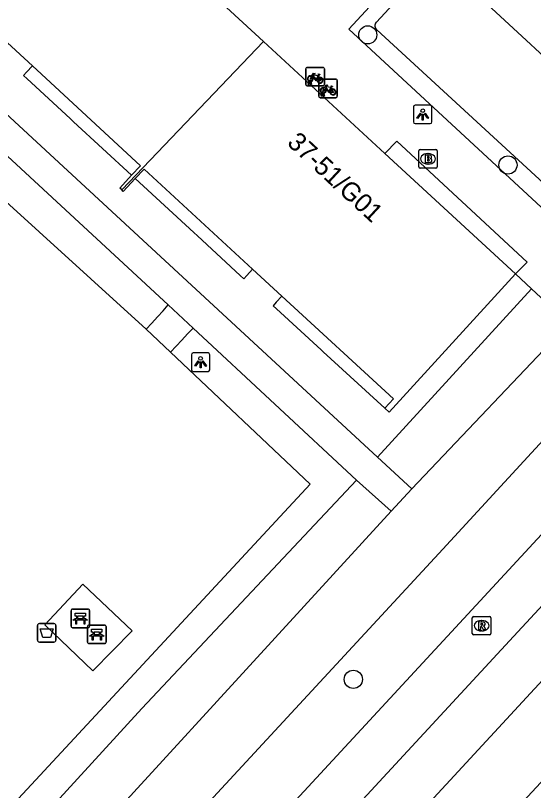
# Model space of a CAD drawing. Extents: x 159040 to 160094, y 381214 to 382518.
# Drawn here: x 159740.4 to 159768.32, y 381820.24 to 381862.01 of the extents above; entities that cross this region are included whole.
import ezdxf

# ---------------------------------------------------------------- set-up
doc = ezdxf.new("R2010")
doc.units = 0
for name, color, linetype in [('IMGEO_Afvalbak', 7, 'Continuous'), ('IMGEO_Bank', 7, 'Continuous'), ('IMGEO_Boom', 7, 'Continuous'), ('IMGEO_Brandkraan', 7, 'Continuous'), ('IMGEO_Fietsenrek', 7, 'Continuous'), ('IMGEO_Fietspad_gesloten', 7, 'Continuous'), ('IMGEO_Groenvoorziening', 7, 'Continuous'), ('IMGEO_Haag', 7, 'Continuous'), ('IMGEO_Lichtpunt', 7, 'Continuous'), ('IMGEO_Pand', 7, 'Continuous'), ('IMGEO_Pand_nummerreeks', 7, 'Continuous'), ('IMGEO_Pand_overbouw', 7, 'Continuous'), ('IMGEO_Parkeervlak_open', 7, 'Continuous'), ('IMGEO_Rijbaan_lokaal_open', 7, 'Continuous'), ('IMGEO_Rijbaan_regionaal_gesloten', 7, 'Continuous'), ('IMGEO_Rioolput', 7, 'Continuous'), ('IMGEO_Voetpad_gesloten', 7, 'Continuous'), ('IMGEO_Voetpad_open', 7, 'Continuous')]:
    doc.layers.add(name, color=color, linetype=linetype)

msp = doc.modelspace()

# ---------------------------------------------------------------- linework, layer by layer
at = {"layer": 'IMGEO_Afvalbak'}
for p, q in [((159741.588, 381828.336), (159741.588, 381829.136)), ((159741.588, 381829.136), (159741.588, 381828.336)), ((159741.688, 381829.236), (159742.478, 381829.236)), ((159742.478, 381829.236), (159741.688, 381829.236)), ((159742.578, 381829.136), (159742.578, 381828.336)), ((159742.578, 381828.336), (159742.578, 381829.136)), ((159742.478, 381828.236), (159741.688, 381828.236)), ((159741.688, 381828.236), (159742.478, 381828.236))]:
    msp.add_line(p, q, dxfattribs=at)
msp.add_lwpolyline([(159741.731, 381828.95), (159742.435, 381828.95), (159742.286, 381828.48), (159741.88, 381828.48), (159741.731, 381828.95)], dxfattribs=at)
for centre, start, end in [((159741.688, 381829.136), 90, 180), ((159741.688, 381829.136), 90, 180), ((159742.478, 381829.136), 0, 90), ((159742.478, 381829.136), 360, 90), ((159741.688, 381828.336), 180, 270), ((159741.688, 381828.336), 180, 270), ((159742.478, 381828.336), 270, 0), ((159742.478, 381828.336), 270, 0)]:
    msp.add_arc(centre, 0.1, start, end, dxfattribs=at)
at = {"layer": 'IMGEO_Bank'}
for p, q in [((159743.396, 381829.088), (159743.396, 381829.929)), ((159743.396, 381829.929), (159743.396, 381829.088)), ((159743.471, 381830.013), (159744.312, 381830.013)), ((159744.312, 381830.013), (159743.471, 381830.013)), ((159744.396, 381829.938), (159744.396, 381829.097)), ((159744.396, 381829.097), (159744.396, 381829.938)), ((159743.705, 381829.519), (159743.705, 381829.625)), ((159743.749, 381829.625), (159743.749, 381829.519)), ((159744.037, 381829.631), (159743.755, 381829.631)), ((159743.755, 381829.513), (159744.037, 381829.513)), ((159744.043, 381829.519), (159744.043, 381829.625)), ((159744.087, 381829.625), (159744.087, 381829.519)), ((159744.093, 381829.411), (159743.7, 381829.411)), ((159744.285, 381828.226), (159744.285, 381829.067)), ((159744.285, 381829.067), (159744.285, 381828.226)), ((159744.36, 381829.151), (159745.201, 381829.151)), ((159745.201, 381829.151), (159744.36, 381829.151)), ((159745.285, 381829.076), (159745.285, 381828.235)), ((159745.285, 381828.235), (159745.285, 381829.076)), ((159744.321, 381829.013), (159743.48, 381829.013)), ((159743.48, 381829.013), (159744.321, 381829.013)), ((159744.594, 381828.657), (159744.594, 381828.763)), ((159744.638, 381828.763), (159744.638, 381828.657)), ((159744.926, 381828.769), (159744.644, 381828.769)), ((159744.644, 381828.651), (159744.926, 381828.651)), ((159744.932, 381828.657), (159744.932, 381828.763)), ((159744.976, 381828.763), (159744.976, 381828.657)), ((159744.982, 381828.549), (159744.589, 381828.549)), ((159745.21, 381828.151), (159744.369, 381828.151)), ((159744.369, 381828.151), (159745.21, 381828.151))]:
    msp.add_line(p, q, dxfattribs=at)
for points in [[(159743.643, 381829.411), (159743.501, 381829.411), (159743.613, 381829.513), (159743.699, 381829.513)], [(159743.699, 381829.631), (159743.613, 381829.631), (159743.613, 381829.792), (159744.176, 381829.792), (159744.176, 381829.631), (159744.093, 381829.631)], [(159744.093, 381829.513), (159744.176, 381829.513), (159744.288, 381829.411), (159744.149, 381829.411)], [(159743.693, 381829.404), (159743.693, 381829.197), (159743.65, 381829.197), (159743.65, 381829.404)], [(159744.143, 381829.404), (159744.143, 381829.197), (159744.099, 381829.197), (159744.099, 381829.404)], [(159744.532, 381828.549), (159744.39, 381828.549), (159744.502, 381828.651), (159744.588, 381828.651)], [(159744.588, 381828.769), (159744.502, 381828.769), (159744.502, 381828.93), (159745.065, 381828.93), (159745.065, 381828.769), (159744.982, 381828.769)], [(159744.982, 381828.651), (159745.065, 381828.651), (159745.177, 381828.549), (159745.038, 381828.549)], [(159744.582, 381828.542), (159744.582, 381828.335), (159744.539, 381828.335), (159744.539, 381828.542)], [(159745.032, 381828.542), (159745.032, 381828.335), (159744.988, 381828.335), (159744.988, 381828.542)]]:
    msp.add_lwpolyline(points, dxfattribs=at)
for centre, radius, start, end in [((159743.474, 381829.935), 0.0779, 92.4484, 184.2845), ((159743.474, 381829.935), 0.0779, 92.4484, 184.2845), ((159744.318, 381829.935), 0.0779, 2.4484, 94.2845), ((159744.318, 381829.935), 0.0779, 2.4484, 94.2845), ((159743.698, 381829.624), 0.00671, 2.8957, 87.1043), ((159743.698, 381829.52), 0.00671, 272.8957, 357.1043), ((159743.755, 381829.624), 0.00671, 92.8957, 177.1043), ((159743.755, 381829.52), 0.00671, 182.8957, 267.1043), ((159744.037, 381829.624), 0.00671, 2.8957, 87.1043), ((159744.037, 381829.52), 0.00671, 272.8957, 357.1043), ((159744.094, 381829.624), 0.00671, 92.8957, 177.1043), ((159744.094, 381829.52), 0.00671, 182.8957, 267.1043), ((159743.474, 381829.091), 0.0779, 182.4484, 274.2845), ((159743.474, 381829.091), 0.0779, 182.4484, 274.2845), ((159743.643, 381829.404), 0.00671, 2.8957, 87.1043), ((159743.7, 381829.404), 0.00671, 92.8957, 177.1043), ((159744.092, 381829.404), 0.00671, 2.8957, 87.1043), ((159744.149, 381829.404), 0.00671, 92.8957, 177.1043), ((159744.363, 381829.073), 0.0779, 92.4484, 184.2845), ((159744.363, 381829.073), 0.0779, 92.4484, 184.2845), ((159744.318, 381829.091), 0.0779, 272.4484, 4.2845), ((159744.318, 381829.091), 0.0779, 272.4484, 4.2845), ((159745.207, 381829.073), 0.0779, 2.4484, 94.2845), ((159745.207, 381829.073), 0.0779, 2.4484, 94.2845), ((159744.587, 381828.762), 0.00671, 2.8957, 87.1043), ((159744.587, 381828.658), 0.00671, 272.8957, 357.1043), ((159744.644, 381828.762), 0.00671, 92.8957, 177.1043), ((159744.644, 381828.658), 0.00671, 182.8957, 267.1043), ((159744.926, 381828.762), 0.00671, 2.8957, 87.1043), ((159744.926, 381828.658), 0.00671, 272.8957, 357.1043), ((159744.983, 381828.762), 0.00671, 92.8957, 177.1043), ((159744.983, 381828.658), 0.00671, 182.8957, 267.1043), ((159744.363, 381828.229), 0.0779, 182.4484, 274.2845), ((159744.363, 381828.229), 0.0779, 182.4484, 274.2845), ((159744.532, 381828.542), 0.00671, 2.8957, 87.1043), ((159744.589, 381828.542), 0.00671, 92.8957, 177.1043), ((159744.981, 381828.542), 0.00671, 2.8957, 87.1043), ((159745.038, 381828.542), 0.00671, 92.8957, 177.1043), ((159745.207, 381828.229), 0.0779, 272.4484, 4.2845), ((159745.207, 381828.229), 0.0779, 272.4484, 4.2845)]:
    msp.add_arc(centre, radius, start, end, dxfattribs=at)
at = {"layer": 'IMGEO_Boom'}
for centre in [(159759.388, 381860.968), (159766.943, 381853.952), (159758.61, 381826.227)]:
    msp.add_circle(centre, 0.489, dxfattribs=at)
at = {"layer": 'IMGEO_Brandkraan'}
for p, q in [((159762.133, 381853.859), (159762.133, 381854.711)), ((159762.208, 381854.785), (159763.06, 381854.785)), ((159762.621, 381854.565), (159762.646, 381854.565)), ((159763.134, 381854.711), (159763.134, 381853.859)), ((159763.06, 381853.785), (159762.208, 381853.785)), ((159762.644, 381854.005), (159762.619, 381854.005))]:
    msp.add_line(p, q, dxfattribs=at)
for points in [[(159762.133, 381853.859), (159762.133, 381854.711)], [(159762.208, 381854.785), (159763.06, 381854.785)], [(159763.134, 381854.711), (159763.134, 381853.859)], [(159762.481, 381854.485), (159762.481, 381854.085), (159762.694, 381854.085)], [(159762.712, 381854.485), (159762.481, 381854.485)], [(159762.66, 381854.404), (159762.606, 381854.404), (159762.606, 381854.328)], [(159762.606, 381854.328), (159762.659, 381854.328)], [(159762.668, 381854.252), (159762.606, 381854.252), (159762.606, 381854.171)], [(159762.606, 381854.171), (159762.668, 381854.171)], [(159763.06, 381853.785), (159762.208, 381853.785)]]:
    msp.add_lwpolyline(points, dxfattribs=at)
for centre, radius, start, end in [((159762.21, 381854.709), 0.0765, 91.552, 178.448), ((159762.21, 381854.709), 0.0765, 91.552, 178.448), ((159763.058, 381854.709), 0.0765, 1.552, 88.448), ((159763.058, 381854.709), 0.0765, 1.552, 88.448), ((159762.661, 381854.366), 0.0379, 267.8285, 90.9355), ((159762.669, 381854.211), 0.0404, 269.8759, 90.5077), ((159762.7, 381854.336), 0.251, 268.6676, 293.5347), ((159762.716, 381854.34), 0.145, 59.4692, 91.5367), ((159762.741, 381854.387), 0.0922, 285.5137, 58.1501), ((159762.746, 381854.195), 0.105, 301.3115, 78.989), ((159762.21, 381853.861), 0.0765, 181.552, 268.448), ((159762.21, 381853.861), 0.0765, 181.552, 268.448), ((159763.058, 381853.861), 0.0765, 271.552, 358.448), ((159763.058, 381853.861), 0.0765, 271.552, 358.448)]:
    msp.add_arc(centre, radius, start, end, dxfattribs=at)
for centre, major_axis, ratio, start_param, end_param in [((159762.62, 381854.285), (-0.387, 0.002), 0.722429, 4.712389, 7.853982), ((159762.645, 381854.285), (-0.39, 0.002), 0.717154, 1.570796, 4.712389)]:
    msp.add_ellipse(centre, major_axis=major_axis, ratio=ratio, start_param=start_param, end_param=end_param, dxfattribs=at)
at = {"layer": 'IMGEO_Fietsenrek'}
for p, q in [((159756.052, 381858.291), (159756.052, 381859.132)), ((159756.052, 381859.132), (159756.052, 381858.291)), ((159756.127, 381859.216), (159756.968, 381859.216)), ((159756.968, 381859.216), (159756.127, 381859.216)), ((159757.052, 381859.141), (159757.052, 381858.3)), ((159757.052, 381858.3), (159757.052, 381859.141)), ((159756.739, 381858.765), (159756.775, 381858.67)), ((159756.179, 381858.3), (159756.218, 381858.46)), ((159756.213, 381858.3), (159756.179, 381858.3)), ((159756.248, 381858.448), (159756.213, 381858.3)), ((159756.29, 381858.472), (159756.289, 381858.476)), ((159756.331, 381858.3), (159756.297, 381858.442)), ((159756.321, 381858.483), (159756.322, 381858.476)), ((159756.329, 381858.446), (159756.364, 381858.3)), ((159756.364, 381858.3), (159756.331, 381858.3)), ((159756.745, 381857.656), (159756.745, 381858.497)), ((159756.745, 381858.497), (159756.745, 381857.656)), ((159756.82, 381858.581), (159757.661, 381858.581)), ((159757.661, 381858.581), (159756.82, 381858.581)), ((159757.745, 381858.506), (159757.745, 381857.665)), ((159757.745, 381857.665), (159757.745, 381858.506)), ((159756.977, 381858.216), (159756.136, 381858.216)), ((159756.136, 381858.216), (159756.977, 381858.216)), ((159757.014, 381857.848), (159757.015, 381857.841)), ((159757.432, 381858.13), (159757.468, 381858.035)), ((159757.67, 381857.581), (159756.829, 381857.581)), ((159756.829, 381857.581), (159757.67, 381857.581)), ((159756.872, 381857.665), (159756.911, 381857.825)), ((159756.906, 381857.665), (159756.872, 381857.665)), ((159756.941, 381857.813), (159756.906, 381857.665)), ((159756.983, 381857.837), (159756.982, 381857.841)), ((159757.024, 381857.665), (159756.99, 381857.807)), ((159757.022, 381857.811), (159757.057, 381857.665)), ((159757.057, 381857.665), (159757.024, 381857.665))]:
    msp.add_line(p, q, dxfattribs=at)
for points in [[(159756.386, 381858.69), (159756.334, 381858.6), (159756.294, 381858.575), (159756.295, 381858.622), (159756.35, 381858.716)], [(159756.365, 381858.742), (159756.46, 381858.906), (159756.546, 381858.892), (159756.548, 381858.883), (159756.492, 381858.872), (159756.465, 381858.827), (159756.721, 381858.786)], [(159756.661, 381858.498), (159756.611, 381858.498), (159756.42, 381858.749), (159756.401, 381858.717)], [(159756.708, 381858.761), (159756.451, 381858.802), (159756.434, 381858.773), (159756.601, 381858.553), (159756.708, 381858.761)], [(159756.756, 381858.663), (159756.726, 381858.74), (159756.617, 381858.522), (159756.66, 381858.522)], [(159756.721, 381858.786), (159756.746, 381858.835), (159756.74, 381858.839), (159756.717, 381858.843), (159756.705, 381858.85), (159756.704, 381858.853), (159756.706, 381858.858), (159756.801, 381858.843), (159756.803, 381858.833), (159756.793, 381858.82), (159756.781, 381858.814), (159756.767, 381858.82), (159756.739, 381858.765)], [(159756.69, 381858.522), (159756.81, 381858.521), (159756.766, 381858.635)], [(159756.786, 381858.642), (159756.841, 381858.497), (159756.691, 381858.497)], [(159757.058, 381858.107), (159757.153, 381858.271), (159757.239, 381858.257), (159757.241, 381858.248), (159757.185, 381858.237), (159757.158, 381858.192), (159757.414, 381858.151)], [(159757.079, 381858.055), (159757.027, 381857.965), (159756.987, 381857.94), (159756.988, 381857.987), (159757.043, 381858.081)], [(159757.354, 381857.863), (159757.304, 381857.863), (159757.113, 381858.114), (159757.094, 381858.082)], [(159757.401, 381858.126), (159757.144, 381858.167), (159757.127, 381858.138), (159757.294, 381857.918), (159757.401, 381858.126)], [(159757.449, 381858.028), (159757.419, 381858.105), (159757.31, 381857.887), (159757.353, 381857.887)], [(159757.383, 381857.887), (159757.503, 381857.886), (159757.459, 381858)], [(159757.479, 381858.007), (159757.534, 381857.862), (159757.384, 381857.862)], [(159757.414, 381858.151), (159757.439, 381858.2), (159757.433, 381858.204), (159757.41, 381858.208), (159757.398, 381858.215), (159757.397, 381858.218), (159757.399, 381858.223), (159757.494, 381858.208), (159757.496, 381858.198), (159757.486, 381858.185), (159757.474, 381858.179), (159757.46, 381858.185), (159757.432, 381858.13)]]:
    msp.add_lwpolyline(points, dxfattribs=at)
for centre, radius, start, end in [((159756.13, 381859.138), 0.0779, 92.4484, 184.2845), ((159756.13, 381859.138), 0.0779, 92.4484, 184.2845), ((159756.974, 381859.138), 0.0779, 2.4484, 94.2845), ((159756.974, 381859.138), 0.0779, 2.4484, 94.2845), ((159756.292, 381858.601), 0.159, 62.6766, 242.1369), ((159756.292, 381858.601), 0.129, 63.3192, 238.903), ((159756.292, 381858.601), 0.129, 283.6043, 43.4302), ((159756.292, 381858.601), 0.159, 283.5766, 46.6042), ((159756.13, 381858.294), 0.0779, 182.4484, 274.2845), ((159756.13, 381858.294), 0.0779, 182.4484, 274.2845), ((159756.272, 381858.472), 0.0499, 12.8025, 158.6934), ((159756.292, 381858.601), 0.159, 253.9967, 271.7867), ((159756.272, 381858.472), 0.0174, 12.8025, 163.4502), ((159756.292, 381858.601), 0.129, 253.415, 269.0204), ((159756.819, 381858.517), 0.159, 113.3408, 178.3217), ((159756.819, 381858.517), 0.159, 187.0065, 105.7708), ((159756.819, 381858.517), 0.129, 113.923, 177.9556), ((159756.819, 381858.517), 0.129, 188.6715, 104.5883), ((159756.823, 381858.503), 0.0779, 92.4484, 184.2845), ((159756.823, 381858.503), 0.0779, 92.4484, 184.2845), ((159756.974, 381858.294), 0.0779, 272.4484, 4.2845), ((159756.974, 381858.294), 0.0779, 272.4484, 4.2845), ((159757.667, 381858.503), 0.0779, 2.4484, 94.2845), ((159757.667, 381858.503), 0.0779, 2.4484, 94.2845), ((159756.985, 381857.966), 0.159, 62.6766, 242.1369), ((159756.985, 381857.966), 0.129, 63.3192, 238.903), ((159756.965, 381857.837), 0.0499, 12.8025, 158.6934), ((159756.965, 381857.837), 0.0174, 12.8025, 163.4502), ((159756.985, 381857.966), 0.129, 253.415, 269.0204), ((159756.985, 381857.966), 0.129, 283.6043, 43.4302), ((159756.985, 381857.966), 0.159, 283.5766, 46.6042), ((159757.512, 381857.882), 0.159, 113.3408, 178.3217), ((159757.512, 381857.882), 0.159, 187.0065, 105.7708), ((159757.512, 381857.882), 0.129, 113.923, 177.9556), ((159757.512, 381857.882), 0.129, 188.6715, 104.5883), ((159756.823, 381857.659), 0.0779, 182.4484, 274.2845), ((159756.823, 381857.659), 0.0779, 182.4484, 274.2845), ((159756.985, 381857.966), 0.159, 253.9967, 271.7867), ((159757.667, 381857.659), 0.0779, 272.4484, 4.2845), ((159757.667, 381857.659), 0.0779, 272.4484, 4.2845)]:
    msp.add_arc(centre, radius, start, end, dxfattribs=at)
at = {"layer": 'IMGEO_Fietspad_gesloten'}
for points in [[(159743.819, 381807.067), (159791.475, 381858.62), (159802.783, 381871.052), (159813.565, 381883.06), (159821.782, 381892.503), (159832.075, 381904.754), (159832.541, 381905.347)], [(159607.377, 381657.444), (159619.167, 381669.166), (159626.019, 381676.247), (159694.686, 381750), (159745.746, 381805.265), (159767.026, 381828.298), (159776.532, 381838.557), (159790.971, 381854.296), (159805.539, 381870.374), (159816.536, 381882.828), (159825.133, 381893.111), (159830.877, 381899.559), (159834.614, 381904.005)]]:
    msp.add_lwpolyline(points, dxfattribs=at)
at = {"layer": 'IMGEO_Groenvoorziening'}
msp.add_lwpolyline([(159759.91, 381838.199), (159768.221, 381847.274)], dxfattribs=at)
at = {"layer": 'IMGEO_Haag'}
for points in [[(159747.445, 381845.099), (159738.679, 381853.069)], [(159725.75, 381803.842), (159756.286, 381836.745), (159748.755, 381843.858)], [(159714.271, 381788.64), (159747.212, 381824.661), (159758.78, 381836.965)]]:
    msp.add_lwpolyline(points, dxfattribs=at)
at = {"layer": 'IMGEO_Lichtpunt'}
for p, q in [((159761.853, 381857.083), (159761.853, 381856.276)), ((159761.853, 381857.083), (159761.853, 381856.276)), ((159762.755, 381857.178), (159761.947, 381857.178)), ((159762.755, 381857.178), (159761.947, 381857.178)), ((159762.849, 381856.276), (159762.849, 381857.083)), ((159762.849, 381856.276), (159762.849, 381857.083)), ((159761.947, 381856.182), (159762.755, 381856.182)), ((159761.947, 381856.182), (159762.755, 381856.182)), ((159749.881, 381843.727), (159749.881, 381842.92)), ((159749.881, 381843.727), (159749.881, 381842.92)), ((159750.783, 381843.822), (159749.975, 381843.822)), ((159750.783, 381843.822), (159749.975, 381843.822)), ((159750.877, 381842.92), (159750.877, 381843.727)), ((159750.877, 381842.92), (159750.877, 381843.727)), ((159749.975, 381842.826), (159750.783, 381842.826)), ((159749.975, 381842.826), (159750.783, 381842.826))]:
    msp.add_line(p, q, dxfattribs=at)
for points in [[(159762.227, 381856.747), (159762.266, 381856.719), (159762.078, 381856.457), (159762.04, 381856.484), (159762.227, 381856.747)], [(159762.329, 381856.699), (159762.376, 381856.699), (159762.376, 381856.377), (159762.329, 381856.377), (159762.329, 381856.699)], [(159762.439, 381856.719), (159762.477, 381856.746), (159762.664, 381856.484), (159762.625, 381856.456), (159762.439, 381856.719)], [(159750.255, 381843.391), (159750.294, 381843.363), (159750.106, 381843.101), (159750.068, 381843.128), (159750.255, 381843.391)], [(159750.357, 381843.343), (159750.404, 381843.343), (159750.404, 381843.021), (159750.357, 381843.021), (159750.357, 381843.343)], [(159750.467, 381843.363), (159750.505, 381843.39), (159750.692, 381843.128), (159750.653, 381843.1), (159750.467, 381843.363)]]:
    msp.add_lwpolyline(points, dxfattribs=at)
for centre in [(159762.352, 381856.881), (159750.38, 381843.525)]:
    msp.add_circle(centre, 0.0994, dxfattribs=at)
for centre, start, end in [((159761.947, 381857.083), 90, 180), ((159761.947, 381857.083), 90, 180), ((159762.755, 381857.083), 0, 90), ((159762.755, 381857.083), 0, 90), ((159761.947, 381856.276), 180, 270), ((159761.947, 381856.276), 180, 270), ((159762.755, 381856.276), 270, 0), ((159762.755, 381856.276), 270, 360), ((159749.975, 381843.727), 90, 180), ((159749.975, 381843.727), 90, 180), ((159750.783, 381843.727), 0, 90), ((159750.783, 381843.727), 0, 90), ((159749.975, 381842.92), 180, 270), ((159749.975, 381842.92), 180, 270), ((159750.783, 381842.92), 270, 0), ((159750.783, 381842.92), 270, 360)]:
    msp.add_arc(centre, 0.0946, start, end, dxfattribs=at)
at = {"layer": 'IMGEO_Pand'}
for points in [[(159753.774, 381860.606), (159747.103, 381866.759)], [(159746.128, 381852.609), (159746.021, 381852.706), (159746.661, 381853.402), (159747.133, 381853.915), (159741.314, 381859.296), (159739.73, 381860.76), (159733.823, 381866.222), (159733.35, 381865.71), (159732.844, 381865.16), (159732.735, 381865.256)], [(159746.128, 381852.609), (159753.774, 381860.606)], [(159760.309, 381854.578), (159753.774, 381860.606)], [(159767.353, 381848.081), (159760.309, 381854.578)], [(159767.353, 381848.081), (159760.535, 381840.637), (159760.307, 381840.847), (159760.774, 381841.351), (159754.763, 381846.886), (159753.182, 381848.341), (159747.332, 381853.727), (159746.858, 381853.22), (159746.215, 381852.53), (159746.128, 381852.609)]]:
    msp.add_lwpolyline(points, dxfattribs=at)
at = {"layer": 'IMGEO_Pand_overbouw'}
for points in [[(159741.314, 381859.296), (159741.004, 381858.959), (159740.834, 381858.776), (159741.029, 381858.596), (159743.341, 381856.462), (159743.534, 381856.285), (159746.661, 381853.402), (159747.133, 381853.915)], [(159753.182, 381848.341), (159747.332, 381853.727), (159746.858, 381853.22), (159750.015, 381850.309), (159750.205, 381850.133), (159752.518, 381847.997), (159752.703, 381847.823), (159752.874, 381848.005)], [(159760.307, 381840.847), (159760.774, 381841.351), (159754.763, 381846.886), (159754.457, 381846.551), (159754.286, 381846.369), (159754.473, 381846.195), (159756.869, 381843.992), (159756.992, 381843.88)]]:
    msp.add_lwpolyline(points, close=True, dxfattribs=at)
at = {"layer": 'IMGEO_Parkeervlak_open'}
for points in [[(159759.851, 381861.645), (159762.792, 381864.83)], [(159770.21, 381851.728), (159759.869, 381861.244)]]:
    msp.add_lwpolyline(points, dxfattribs=at)
msp.add_arc((159760.041, 381861.453), 0.271, 134.7086, 230.4317, dxfattribs=at)
at = {"layer": 'IMGEO_Rijbaan_lokaal_open'}
msp.add_lwpolyline([(159773.799, 381855.255), (159762.784, 381865.435)], dxfattribs=at)
at = {"layer": 'IMGEO_Rijbaan_regionaal_gesloten'}
for points in [[(159550.989, 381587.747), (159574.896, 381611.663), (159586.667, 381624.085), (159600.138, 381638.3), (159630.229, 381670.866), (159648.315, 381690.343), (159678.405, 381722.986), (159710.343, 381757.399), (159745.744, 381795.892), (159750.398, 381800.912), (159785.146, 381838.389), (159826.472, 381884.273), (159839.399, 381899.421)], [(159626.106, 381671.356), (159627.477, 381673.139), (159743.207, 381798.451), (159747.758, 381803.382), (159810.949, 381871.845)]]:
    msp.add_lwpolyline(points, dxfattribs=at)
at = {"layer": 'IMGEO_Rioolput'}
for p, q in [((159765.021, 381828.694), (159765.021, 381829.546)), ((159765.096, 381829.62), (159765.948, 381829.62)), ((159766.022, 381829.546), (159766.022, 381828.694)), ((159765.509, 381829.4), (159765.534, 381829.4)), ((159765.948, 381828.62), (159765.096, 381828.62)), ((159765.532, 381828.84), (159765.507, 381828.84))]:
    msp.add_line(p, q, dxfattribs=at)
for points in [[(159765.021, 381828.694), (159765.021, 381829.546)], [(159765.096, 381829.62), (159765.948, 381829.62)], [(159766.022, 381829.546), (159766.022, 381828.694)], [(159765.61, 381829.318), (159765.358, 381829.32), (159765.358, 381828.92)], [(159765.358, 381828.92), (159765.482, 381828.92), (159765.482, 381829.082), (159765.493, 381829.082)], [(159765.536, 381829.239), (159765.482, 381829.239), (159765.482, 381829.158)], [(159765.482, 381829.158), (159765.534, 381829.158)], [(159765.54, 381829.053), (159765.611, 381828.92), (159765.751, 381828.92), (159765.686, 381829.046)], [(159765.948, 381828.62), (159765.096, 381828.62)]]:
    msp.add_lwpolyline(points, dxfattribs=at)
for centre, radius, start, end in [((159765.098, 381829.544), 0.0765, 91.552, 178.448), ((159765.098, 381829.544), 0.0765, 91.552, 178.448), ((159765.946, 381829.544), 0.0765, 1.552, 88.448), ((159765.946, 381829.544), 0.0765, 1.552, 88.448), ((159765.492, 381829.029), 0.0533, 26.0293, 88.6989), ((159765.518, 381829.347), 0.19, 274.7715, 282.9687), ((159765.542, 381829.143), 0.0964, 77.0061, 93.1865), ((159765.556, 381829.2), 0.0378, 276.6634, 79.6772), ((159765.609, 381829.208), 0.109, 350.3612, 89.416), ((159765.607, 381829.208), 0.112, 277.5842, 350.9817), ((159765.591, 381828.993), 0.108, 29.5134, 73.7905), ((159765.098, 381828.696), 0.0765, 181.552, 268.448), ((159765.098, 381828.696), 0.0765, 181.552, 268.448), ((159765.946, 381828.696), 0.0765, 271.552, 358.448), ((159765.946, 381828.696), 0.0765, 271.552, 358.448)]:
    msp.add_arc(centre, radius, start, end, dxfattribs=at)
for centre, major_axis, ratio, start_param, end_param in [((159765.508, 381829.12), (-0.387, 0.002), 0.722429, 4.712389, 7.853982), ((159765.533, 381829.12), (-0.39, 0.002), 0.717154, 1.570796, 4.712389)]:
    msp.add_ellipse(centre, major_axis=major_axis, ratio=ratio, start_param=start_param, end_param=end_param, dxfattribs=at)
at = {"layer": 'IMGEO_Voetpad_gesloten'}
for points in [[(159759.91, 381838.199), (159731.741, 381864.255), (159729.111, 381864.371), (159711.176, 381850.04), (159696.84, 381838.731), (159696.855, 381838.62), (159689.775, 381833.087), (159686.085, 381829.985)], [(159748.636, 381846.407), (159739.973, 381854.436)], [(159748.636, 381846.407), (159749.97, 381845.165)], [(159758.78, 381836.965), (159749.97, 381845.165)], [(159761.763, 381836.506), (159759.91, 381838.199)], [(159758.78, 381836.965), (159760.657, 381835.297)], [(159760.657, 381835.297), (159761.763, 381836.506)]]:
    msp.add_lwpolyline(points, dxfattribs=at)
at = {"layer": 'IMGEO_Voetpad_open'}
for points in [[(159832.541, 381905.347), (159831.021, 381906.84), (159824.117, 381899.316), (159808.554, 381882.29), (159763.442, 381833.24), (159741.363, 381809.364)], [(159761.719, 381864.927), (159758.371, 381861.279), (159769.691, 381850.805)], [(159760.309, 381854.578), (159760.951, 381855.24), (159767.976, 381848.718), (159767.353, 381848.081)], [(159768.221, 381847.274), (159767.353, 381848.081)], [(159770.231, 381845.407), (159768.221, 381847.274)], [(159747.445, 381845.099), (159747.748, 381845.432), (159748.051, 381845.764), (159748.354, 381846.097), (159748.636, 381846.407)], [(159770.231, 381845.407), (159761.763, 381836.506)], [(159748.755, 381843.858), (159747.445, 381845.099)], [(159749.97, 381845.165), (159749.674, 381844.847), (159749.368, 381844.517), (159749.061, 381844.188), (159748.755, 381843.858)], [(159760.657, 381835.297), (159738.955, 381811.616), (159716.237, 381786.825)], [(159741.987, 381829.169), (159744.038, 381831.365), (159746.687, 381828.842), (159744.577, 381826.679), (159741.987, 381829.169)]]:
    msp.add_lwpolyline(points, dxfattribs=at)

# ---------------------------------------------------------------- texts
at = {"layer": 'IMGEO_Pand_nummerreeks'}
msp.add_text('37-51/G01', height=1, rotation=317.1843, dxfattribs=at).set_placement((159754.989, 381855.086))

doc.saveas('drawing.dxf')
